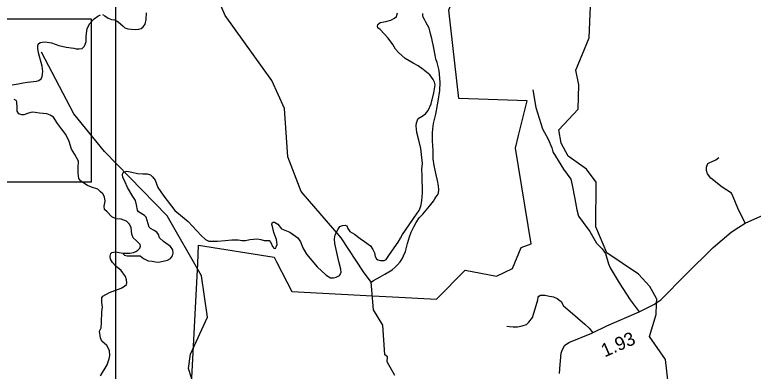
# Model space of a CAD drawing. Extents: x 1159738 to 1321356, y 736314 to 882035.
# Drawn here: x 1227532 to 1234408, y 821445 to 824763 of the extents above; entities that cross this region are included whole.
import ezdxf

# ---------------------------------------------------------------- set-up
doc = ezdxf.new("R2010")
doc.units = 0
for name, color, linetype in [('Exist Boundary Land Use Forest National US Forest Service', 7, 'Continuous'), ('Exist Hydrographic Creek Single Shore', 7, 'Continuous'), ('Exist Hydrographic Misc Water Feature', 7, 'Continuous'), ('Exist Road Non-System Type 51', 7, 'Continuous'), ('Exist Road Secondary Mileage Hundredths English Label', 7, 'Continuous'), ('Exist Road Secondary Structure Pipe Number Label', 7, 'Continuous'), ('Exist Road Secondary Type 51 Attributed', 7, 'Continuous'), ('Map Preparation Inset Cut Line', 7, 'Continuous')]:
    doc.layers.add(name, color=color, linetype=linetype)

msp = doc.modelspace()

# ---------------------------------------------------------------- linework, layer by layer
at = {"layer": 'Exist Boundary Land Use Forest National US Forest Service'}
for points in [[(1232195.1, 823522.1), (1232223.4, 823637.7), (1232302.1, 823961.1), (1231668.1, 823984.1), (1231574.1, 824806.1), (1231753.1, 825311.2), (1231816.9, 825307.3), (1232444.6, 825268.6), (1232623.6, 825257.6), (1232718.9, 825251.7), (1232826.1, 825245.2), (1232886.1, 825161.2), (1233353.2, 825120.3), (1234416.9, 825027.3)], [(1229110.1, 820025), (1229235.4, 822448.7), (1229244.1, 822617.1), (1229946.2, 822508), (1229969.6, 822462.8), (1230111.1, 822188.1), (1230864, 822147.8), (1231050.6, 822137.9), (1231458.1, 822116.1), (1231727.2, 822384), (1232017.1, 822331.1), (1232166.2, 822401.1), (1232247.2, 822595), (1232339.1, 822630.1), (1232195.1, 823522.1)]]:
    msp.add_lwpolyline(points, dxfattribs=at)
at = {"layer": 'Exist Hydrographic Creek Single Shore'}
for points in [[(1231072.2, 821404.7), (1231000.1, 821530.9), (1231002.2, 821580.1), (1230977.2, 821597), (1230959.1, 821873), (1230871.2, 822016), (1230850, 822272.7), (1230780.1, 822369.1), (1230572.2, 822685.1), (1230199.1, 823119.3), (1230074.1, 823440.2), (1230044.1, 823890.6), (1229926.1, 824152.3), (1229491.1, 824755.1), (1229341.1, 825099.5)], [(1233506.1, 822123), (1233445.2, 822233.6), (1233340.2, 822347.3), (1233045.2, 822546.9), (1232942.2, 822788.6), (1232945.2, 823205.4), (1232856.2, 823325.4), (1232684.1, 823447), (1232621.2, 823566.5), (1232599.1, 823691.6), (1232779.2, 823885), (1232785.1, 824111.4), (1232755.2, 824246.6), (1232879.1, 824549.3), (1232901.2, 825067.6)], [(1233507.9, 822072.5), (1233509.2, 822117.5), (1233506.1, 822123)], [(1231573.1, 817145.7), (1232087.2, 817757.1), (1232194.3, 818030.7), (1232254.2, 818403.7), (1232359.2, 818611.7), (1232471.3, 818750.6), (1232910.3, 818928.9), (1233198.3, 819113.5), (1233405.3, 819375.3), (1233556.2, 819746.5), (1233650, 820037.1), (1233762.3, 820211.3), (1233691.7, 820398.2), (1233547.2, 820682.2), (1233570, 820898.5), (1233609, 821033.7), (1233664, 821084.2), (1233620.4, 821308.2), (1233590.6, 821553.5), (1233441.2, 821767.6), (1233505.2, 821973.1), (1233507.9, 822072.5)]]:
    msp.add_lwpolyline(points, dxfattribs=at)
at = {"layer": 'Exist Hydrographic Misc Water Feature'}
for points in [[(1230850, 822272.7), (1230872.4, 822290.1), (1230933.4, 822324.6), (1230978, 822347.4), (1231016.5, 822368.5), (1231045.2, 822389.8), (1231073.8, 822413), (1231096.4, 822436.4), (1231121, 822463.9), (1231139.8, 822491.4), (1231152.5, 822519.1), (1231171.7, 822560.6), (1231187.5, 822632.2), (1231207.1, 822695.8), (1231222.3, 822739.4), (1231247.5, 822788.8), (1231270.6, 822830.2), (1231297.7, 822871.5), (1231332.6, 822906.7), (1231394.6, 822981.2), (1231429.8, 823028.3), (1231442.4, 823050), (1231452.8, 823063.7), (1231467.3, 823083.4), (1231477.8, 823105.1), (1231480.5, 823133), (1231477.5, 823171.1), (1231468.8, 823219.4), (1231456.2, 823273.7), (1231438.4, 823360.3), (1231427.9, 823420.5), (1231427.9, 823496.6), (1231425.1, 823544.7), (1231422.2, 823588.9), (1231421.1, 823622.9), (1231420.2, 823660.9), (1231425.1, 823700.9), (1231432.4, 823750.7), (1231452.8, 823838.3), (1231475.8, 823957.7), (1231490.4, 824059.4), (1231492.4, 824135.4), (1231485.1, 824243.6), (1231465.1, 824318.2), (1231453.9, 824350.5), (1231446.8, 824386.7), (1231434.5, 824453.1), (1231414.8, 824541.7), (1231403.9, 824586), (1231396.6, 824612.2), (1231389.2, 824638.4), (1231376, 824664.8), (1231360.6, 824693.1), (1231347.4, 824719.5), (1231335.9, 824741.8), (1231332.2, 824755.9), (1231330.8, 824774)], [(1229389.3, 816934.7), (1229289.2, 817914.9), (1229303.2, 818131.3), (1229365.3, 818271.2), (1229448.2, 818584.7), (1229443.2, 818709.5), (1229348.2, 818872.2), (1229287.2, 819447.9), (1229176.2, 819985.2), (1229209.2, 820276.7), (1229292.2, 820616.4), (1229284.2, 820941.6), (1229233.2, 821208.5), (1229148.1, 821469.6), (1229168.1, 821603.7), (1229327.1, 821948.5), (1229270.1, 822333.7), (1228951.2, 822891.6), (1228366.1, 823490.9), (1228083.1, 823841.2), (1227781, 824415.2)]]:
    msp.add_lwpolyline(points, dxfattribs=at)
at = {"layer": 'Exist Road Non-System Type 51'}
for points in [[(1227506.4, 824112.2), (1227562.7, 824121.1), (1227610.1, 824130), (1227650.2, 824134.4), (1227705, 824141.9), (1227733.2, 824144.8), (1227756.9, 824152.2), (1227779.2, 824167.1), (1227786.6, 824189.3), (1227792, 824234.5), (1227786.1, 824284.9), (1227752, 824409.6), (1227747.5, 824449.6), (1227747.5, 824468.9), (1227750.5, 824489.7), (1227768.3, 824504.5), (1227787.6, 824509), (1227815.7, 824510.4), (1227875, 824501.5), (1227941.8, 824476.3), (1228010, 824460), (1228081.1, 824451.1), (1228103.4, 824446.6), (1228133, 824445.2), (1228158.2, 824449.6), (1228179, 824467.4), (1228186.4, 824486.7), (1228195.3, 824514.9), (1228198.2, 824562.4), (1228205.7, 824636.5), (1228229.4, 824681.1), (1228270.9, 824724.1), (1228305.9, 824748.7), (1228331.1, 824763.5)], [(1228348.9, 824766.5), (1228371.2, 824754.6), (1228400.8, 824730.9), (1228431.9, 824720.5), (1228464.6, 824716), (1228495.7, 824696.7), (1228541.7, 824656.7), (1228556.5, 824641.8), (1228584.7, 824632.9), (1228654.3, 824625.5), (1228687, 824628.5), (1228707.7, 824634.4), (1228728.5, 824652.2), (1228744.8, 824676), (1228755.2, 824720.5), (1228758.1, 824779.8)], [(1230583, 822802.8), (1230609.7, 822804), (1230623.7, 822797.7), (1230634.4, 822772.3), (1230650.9, 822745.5), (1230695.4, 822720.1), (1230748.8, 822680.6), (1230787, 822652.6), (1230845.5, 822613.2), (1230867.1, 822577.5), (1230881.1, 822548.3), (1230888.7, 822511.3), (1230900.2, 822492.3), (1230912.9, 822480.8), (1230938.3, 822475.7), (1230972.7, 822475.7), (1230989.2, 822483.3), (1231021, 822530.4), (1231102.4, 822645), (1231122.7, 822681.9), (1231143.1, 822718.8), (1231239.8, 822856.3), (1231279, 822915.5), (1231298.1, 822940.9), (1231312.1, 822981.7), (1231322.3, 823030), (1231329.9, 823105.1), (1231324.8, 823263), (1231323.4, 823325.7), (1231327.2, 823379.2), (1231312, 823519.2), (1231295.4, 823594.3), (1231276.4, 823666.8), (1231268.7, 823727.9), (1231272.5, 823757.2), (1231287.8, 823796.7), (1231326, 823819.6), (1231355.2, 823839.9), (1231380.5, 823873.3), (1231409.7, 823934.4), (1231433.9, 824036.3), (1231445.3, 824110.1), (1231441.5, 824135.5), (1231427.5, 824161), (1231395.7, 824203), (1231333.4, 824252.6), (1231288.9, 824288.3), (1231241.8, 824312.4), (1231166.8, 824357), (1231103.8, 824412), (1231075.8, 824443.8), (1231051.6, 824487.1), (1231008.4, 824544.4), (1230933.4, 824625.8), (1230913, 824642.4), (1230907.9, 824655.1), (1230911.7, 824671.7), (1230933.4, 824692), (1230985.5, 824700.9), (1231035.1, 824713.7), (1231068.2, 824731.5), (1231087.3, 824748), (1231094.9, 824779.8)], [(1232354.8, 824062.9), (1232382.8, 823900), (1232446.4, 823701.4), (1232497.2, 823604.7), (1232532.8, 823523.2), (1232543, 823487.6), (1232642.2, 823324.7), (1232710.8, 823231.9), (1232723.5, 823175.9), (1232746.4, 823051.1), (1232766.7, 822946.8), (1232779.5, 822888.2), (1232825.2, 822829.7), (1232886.3, 822745.7), (1232949.9, 822636.2), (1233000.8, 822582.8), (1233033.8, 822542), (1233061.8, 822445.3), (1233076.7, 822408.3), (1233160.6, 822268.3), (1233262.4, 822107.9), (1233347.4, 821999)], [(1227763.6, 823847.1), (1227720.6, 823854.5), (1227694, 823856), (1227658.4, 823848.6), (1227616.9, 823830.8), (1227596.1, 823832.3), (1227570.9, 823841.2), (1227554.6, 823864.9), (1227553.1, 823899), (1227551.6, 823952.4), (1227543.4, 823965.3), (1227527.1, 823975.7)], [(1228329.7, 821401.2), (1228391.5, 821503), (1228412.3, 821559.3), (1228418.2, 821592), (1228415.3, 821636.5), (1228388.6, 821684), (1228344.1, 821725.5), (1228329.3, 821755.2), (1228320.4, 821817.5), (1228335.2, 821847.2), (1228338.2, 821897.6), (1228341.1, 821998.5), (1228350, 822040), (1228341.1, 822084.5), (1228341.1, 822129), (1228353, 822143.9), (1228415.3, 822176.5), (1228522, 822218.1), (1228554.6, 822236.6), (1228570.9, 822252.9), (1228575.4, 822267.8), (1228570.9, 822296), (1228562, 822327.1), (1228522, 822383.5), (1228473.1, 822422.1), (1228440.5, 822456.2), (1228424.2, 822487.3), (1228421.2, 822517), (1228425.6, 822539.3), (1228436, 822549.7), (1228450.8, 822554.1), (1228471.6, 822555.6), (1228502.7, 822549.7), (1228541.3, 822545.2), (1228570.9, 822542.2), (1228603.5, 822543.7), (1228637.6, 822549.7), (1228659.9, 822560), (1228679.2, 822570.4), (1228696.9, 822591.2), (1228701.4, 822607.5), (1228698.4, 822625.3), (1228661.4, 822662.4), (1228634.7, 822687.6), (1228621.3, 822720.3), (1228615.4, 822778.1), (1228599.1, 822815.2), (1228572.4, 822841.9), (1228547.5, 822851.4), (1228522.3, 822858.8), (1228474.8, 822864.7), (1228434.8, 822881.1), (1228391.8, 822927), (1228366.6, 822950.8), (1228363.6, 822980.5), (1228372.5, 823026.4), (1228366.6, 823068), (1228351.8, 823094.7), (1228329.5, 823115.5), (1228304.3, 823140.7), (1228245, 823157), (1228208, 823174.8), (1228145.7, 823214.9), (1228127.9, 823240.1), (1228122, 823289.1), (1228122, 823339.5), (1228126.4, 823398.8), (1228091.3, 823462.8), (1228060.2, 823511.8), (1228037.9, 823584.5), (1228006.8, 823648.3), (1227968.2, 823700.2), (1227931.2, 823752.1), (1227892.6, 823808.5), (1227863, 823827.8), (1227830.4, 823841.2), (1227763.6, 823847.1)], [(1234332.5, 822821.6), (1234265.5, 822963.3), (1234222.3, 823067.6), (1234207, 823102.4), (1234118.8, 823159.3), (1234012.9, 823241.6), (1233982.5, 823281.9), (1233973.2, 823314.2), (1233974, 823344.7), (1233984.2, 823377), (1233997.8, 823383.8), (1234059.7, 823412.6), (1234086.8, 823433)], [(1228541.3, 822545.2), (1228541.6, 822536.7), (1228554.3, 822525.2), (1228578.4, 822520.1), (1228629.3, 822517.6), (1228678.9, 822518.9), (1228700.5, 822517.6), (1228729.8, 822494.7), (1228773, 822471.8), (1228812.5, 822469.2), (1228843, 822464.1), (1228871, 822460.3), (1228912.9, 822468), (1228953.6, 822478.1), (1228982.9, 822494.7), (1229000.7, 822518.9), (1229007.1, 822544.3), (1229003.2, 822574.9), (1228980.4, 822606.7), (1228918, 822653.8), (1228879.9, 822685.6), (1228869.7, 822716.1), (1228854.4, 822739.1), (1228829, 822755.6), (1228795.9, 822774.7), (1228781.9, 822786.1), (1228755.2, 822877.8), (1228738.7, 822894.3), (1228682.7, 822928.7), (1228673.8, 822945.2), (1228664.9, 822994.9), (1228656, 823033.1), (1228631.9, 823071.2), (1228582.6, 823154.5), (1228559.8, 823204.1), (1228539.4, 823249.9), (1228535.6, 823271.5), (1228538.1, 823289.4), (1228550.9, 823300.8), (1228575, 823307.2), (1228623.3, 823298.3), (1228675.5, 823285.5), (1228723.8, 823283), (1228765.8, 823283), (1228796.3, 823271.5), (1228815.4, 823253.7), (1228839.6, 823223.2), (1228865, 823154.5), (1228918.4, 823075.5), (1229022.7, 822940.6), (1229147.3, 822838.8), (1229267.4, 822707.2), (1229308.1, 822671.5), (1229339.9, 822656.3), (1229418.8, 822655), (1229490, 822661.4), (1229552.3, 822667.7), (1229610.8, 822666.5), (1229649, 822661.4), (1229679.5, 822661.4), (1229721.5, 822670.3), (1229787.6, 822676.6), (1229823.7, 822670.4), (1229854.2, 822660.2), (1229874.6, 822660.2), (1229900, 822660.2), (1229916.6, 822642.4), (1229931.8, 822605.5), (1229948.4, 822586.4), (1229962.3, 822590.2), (1229966.2, 822602.9), (1229973.8, 822624.6), (1229970, 822670.4), (1229943.3, 822736.6), (1229930.6, 822791.3), (1229926.7, 822810.4), (1229929.3, 822825.7), (1229938.2, 822833.3), (1229950.9, 822832), (1229981.4, 822812.9), (1230017, 822770.9), (1230093.3, 822740.4), (1230168.4, 822685.7), (1230193.8, 822648.7), (1230212.9, 822594), (1230247.2, 822535.5), (1230346.4, 822417.1), (1230431.7, 822339.5), (1230472.4, 822314), (1230500.3, 822314), (1230525.8, 822320.4), (1230555, 822336.9), (1230570.3, 822364.9), (1230569, 822394.2), (1230549.9, 822466.7), (1230511.8, 822633.5), (1230509.2, 822678), (1230515.6, 822713.7), (1230542.3, 822767.1), (1230558.8, 822791.3), (1230583, 822802.8)], [(1232114.7, 821865.3), (1232137.8, 821860.8), (1232172, 821857.5), (1232213.8, 821857.5), (1232257.9, 821867.5), (1232295.3, 821879.6), (1232317.4, 821901.6), (1232351.5, 821944.6), (1232378, 822026.2), (1232403.3, 822110), (1232404.4, 822134.2), (1232411, 822144.1), (1232426.4, 822151.9), (1232466.1, 822153), (1232510.1, 822143), (1232549.8, 822136.4), (1232581.7, 822121), (1232620.3, 822094.5), (1232642.3, 822053.8), (1232704, 821999.7), (1232839.5, 821884), (1232880.3, 821844.3), (1232915.5, 821803.5)]]:
    msp.add_lwpolyline(points, dxfattribs=at)
at = {"layer": 'Exist Road Secondary Structure Pipe Number Label'}
msp.add_lwpolyline([(1224261.8, 824725), (1228243.5, 824725), (1228243.5, 823205.6), (1224261.8, 823205.6)], close=True, dxfattribs=at)
at = {"layer": 'Exist Road Secondary Type 51 Attributed'}
for points in [[(1232905.7, 821799.1), (1233045.3, 821866), (1233347.4, 821999), (1233481.6, 822066.3), (1233549.2, 822109.9), (1233781.9, 822345.2), (1234035.6, 822597.7), (1234203.8, 822738.6), (1234275.3, 822786.2), (1234332.5, 822821.6), (1234507.8, 822901.8)], [(1232603.2, 821424.8), (1232610, 821505.7), (1232614.3, 821542.1), (1232620.3, 821612.6), (1232625.4, 821631.1), (1232650.1, 821683.5), (1232690.2, 821713.6), (1232905.7, 821799.1)]]:
    msp.add_lwpolyline(points, dxfattribs=at)
at = {"layer": 'Map Preparation Inset Cut Line'}
msp.add_lwpolyline([(1228470.6, 811005.5), (1261974.5, 811005.5), (1261974.5, 834521.3), (1228470.6, 834521.3)], close=True, dxfattribs=at)

# ---------------------------------------------------------------- texts
at = {"layer": 'Exist Road Secondary Mileage Hundredths English Label'}
msp.add_text('1.93', height=125, rotation=23.75722, dxfattribs=at).set_placement((1233025.1, 821572.6))

doc.saveas('drawing.dxf')
